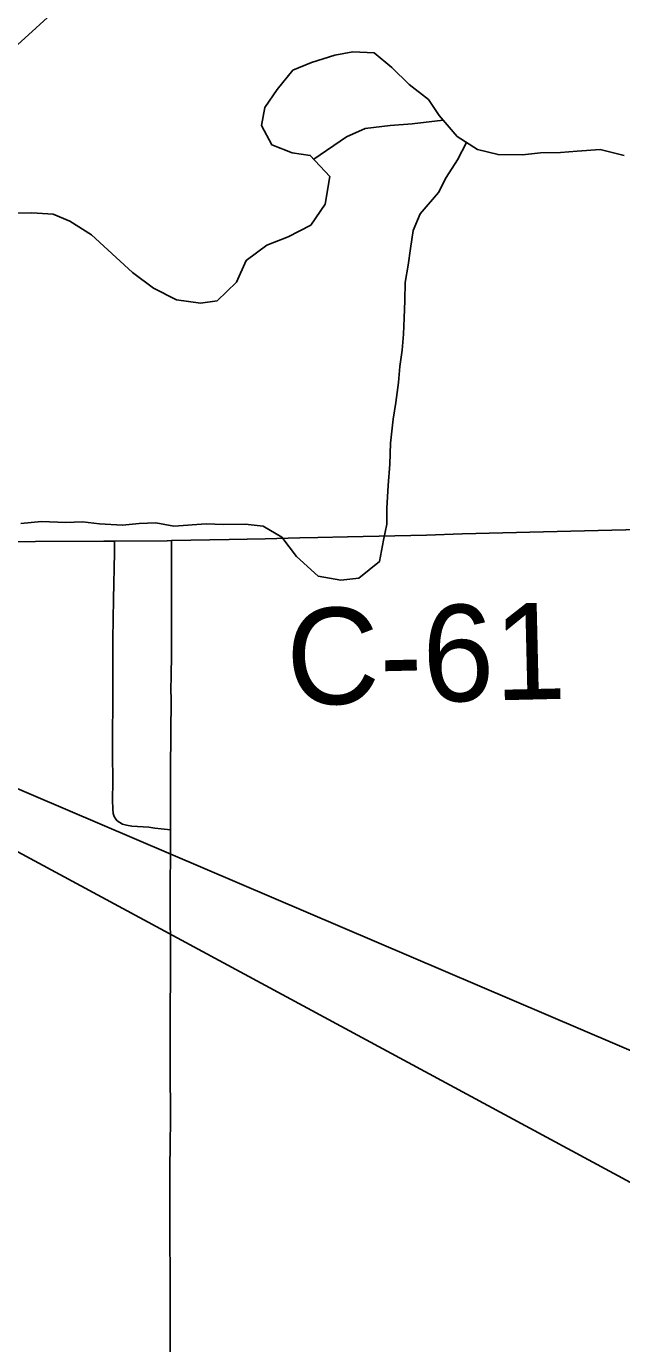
# Model space of a CAD drawing. Extents: x 0 to 34, y 0 to 22.
# Drawn here: x 2.764 to 2.9393, y 20.2633 to 20.6513 of the extents above; entities that cross this region are included whole.
import ezdxf

# ---------------------------------------------------------------- set-up
doc = ezdxf.new("R2010")
doc.units = 0
for name, color, linetype in [('GM_X_County_Road', 7, 'Continuous'), ('GM_X_County_Road_Text', 7, 'Continuous'), ('GM_X_Minor_River', 7, 'Continuous'), ('GM_X_State_Route', 7, 'Continuous'), ('GM_X_Township_Road', 7, 'Continuous'), ('SH_Text', 7, 'Continuous')]:
    doc.layers.add(name, color=color, linetype=linetype)

msp = doc.modelspace()

# ---------------------------------------------------------------- linework, layer by layer
at = {"layer": 'GM_X_County_Road'}
for points in [[(2.80673, 20.49982), (2.82376, 20.50016), (2.83432, 20.50039), (2.84457, 20.50062), (2.84985, 20.50075), (2.85855, 20.5009), (2.88185, 20.50145), (2.89241, 20.50179), (2.91634, 20.50237), (2.92845, 20.50267), (2.94864, 20.50323), (2.96043, 20.50351), (2.97222, 20.50399), (2.99243, 20.50446), (3.01853, 20.50498), (3.03904, 20.50552), (3.05861, 20.5061), (3.07446, 20.50654), (3.10584, 20.5072), (3.13039, 20.50787), (3.15245, 20.50833), (3.17421, 20.50889), (3.19347, 20.50931), (3.21833, 20.51002)], [(2.74646, 20.49943), (2.78679, 20.49962), (2.78999, 20.49965)], [(2.78999, 20.49965), (2.80543, 20.49979), (2.80673, 20.49982)], [(2.80643, 20.4147), (2.80649, 20.42512), (2.80647, 20.43244), (2.80661, 20.45328), (2.8066, 20.45578), (2.80666, 20.4601), (2.80673, 20.46604), (2.80673, 20.47654), (2.80674, 20.47774), (2.80673, 20.48301), (2.80671, 20.48517), (2.80676, 20.49106), (2.80674, 20.49878), (2.80673, 20.49982)], [(2.80632, 20.24874), (2.80635, 20.25181), (2.80633, 20.25803), (2.80631, 20.2661), (2.80633, 20.27448), (2.80633, 20.28099), (2.80623, 20.29681), (2.80626, 20.30362), (2.80629, 20.31572), (2.80634, 20.32128), (2.80642, 20.32998), (2.80632, 20.34458), (2.80634, 20.35918), (2.80638, 20.3629), (2.8064, 20.36569), (2.80642, 20.36755), (2.8065, 20.37951), (2.80638, 20.39055), (2.80636, 20.39861), (2.80641, 20.4073), (2.80643, 20.4135), (2.80643, 20.4147)]]:
    msp.add_lwpolyline(points, dxfattribs=at)
at = {"layer": 'GM_X_Minor_River'}
for points in [[(2.94004, 20.61325), (2.93305, 20.615), (2.92623, 20.61448), (2.9213, 20.61413), (2.91543, 20.61398), (2.91012, 20.61344), (2.90293, 20.61349), (2.89688, 20.61505), (2.89085, 20.61888), (2.88559, 20.62498), (2.88241, 20.62975), (2.87676, 20.63415), (2.87168, 20.63911), (2.86641, 20.64351), (2.86016, 20.64374), (2.85486, 20.64283), (2.84802, 20.64059), (2.84251, 20.63835), (2.83792, 20.63269), (2.83428, 20.6274), (2.8333, 20.6221), (2.83628, 20.61639), (2.84233, 20.61407), (2.84762, 20.61328), (2.85338, 20.60706)], [(2.84863, 20.61218), (2.85827, 20.61871), (2.86378, 20.62114), (2.87117, 20.62204), (2.87762, 20.62257), (2.88673, 20.62367)], [(2.89369, 20.61707), (2.891, 20.61193), (2.88765, 20.6068)], [(2.75954, 20.59623), (2.76561, 20.59639), (2.77186, 20.59597), (2.77677, 20.59385), (2.78318, 20.58983), (2.79523, 20.57875), (2.80146, 20.57416), (2.80825, 20.5707), (2.81526, 20.56971), (2.82019, 20.57044), (2.8259, 20.57591), (2.82878, 20.58235), (2.83487, 20.58687), (2.84114, 20.5893), (2.84779, 20.59268), (2.85199, 20.59892), (2.85338, 20.60706)], [(2.88765, 20.6068), (2.88535, 20.60233), (2.88001, 20.5961), (2.87789, 20.59117), (2.8771, 20.58586), (2.87651, 20.58093), (2.87553, 20.57581), (2.87549, 20.57049), (2.87527, 20.56537), (2.87505, 20.56062), (2.87465, 20.55588), (2.87405, 20.55114), (2.87364, 20.54639), (2.87285, 20.54051), (2.87206, 20.53558), (2.87126, 20.52856), (2.87103, 20.5223), (2.87061, 20.51604), (2.87019, 20.50939), (2.87016, 20.50465), (2.86918, 20.49991), (2.86801, 20.49365), (2.86192, 20.48875), (2.85661, 20.48821), (2.84999, 20.48939), (2.84358, 20.49512), (2.83926, 20.50084), (2.83379, 20.5041), (2.82849, 20.5047), (2.82205, 20.50455), (2.81694, 20.50477), (2.80746, 20.50407), (2.80217, 20.50505), (2.79724, 20.50488), (2.79231, 20.50434), (2.7855, 20.50476), (2.78057, 20.50536), (2.77565, 20.5052), (2.76845, 20.50543), (2.76239, 20.5049)]]:
    msp.add_lwpolyline(points, dxfattribs=at)
at = {"layer": 'GM_X_State_Route'}
msp.add_lwpolyline([(2.74595, 20.63143), (2.76034, 20.64481), (2.77457, 20.65778), (2.78927, 20.67115), (2.79433, 20.67574), (2.80653, 20.68678), (2.81137, 20.69115), (2.834, 20.71224)], dxfattribs=at)
at = {"layer": 'GM_X_Township_Road'}
msp.add_lwpolyline([(2.80643, 20.4147), (2.80373, 20.41494), (2.80188, 20.4151), (2.80005, 20.41542), (2.79509, 20.41577), (2.79354, 20.41599), (2.79235, 20.41636), (2.79153, 20.41678), (2.79079, 20.41735), (2.79037, 20.4178), (2.78988, 20.41859), (2.78958, 20.41947), (2.78942, 20.42069), (2.78941, 20.4235), (2.78945, 20.42879), (2.78935, 20.43719), (2.78943, 20.45741), (2.78948, 20.47078), (2.78968, 20.4826), (2.79, 20.49628), (2.78999, 20.49965)], dxfattribs=at)
at = {"layer": 'SH_Text'}
msp.add_lwpolyline([(9.29702, 16.88204), (2.59655, 20.49713), (9.29702, 17.63625)], close=True, dxfattribs=at)

# ---------------------------------------------------------------- texts
at = {"layer": 'GM_X_County_Road_Text'}
msp.add_text('C-61', height=0.028409, rotation=1.3564, dxfattribs=at).set_placement((2.84087, 20.45132))

doc.saveas('drawing.dxf')
